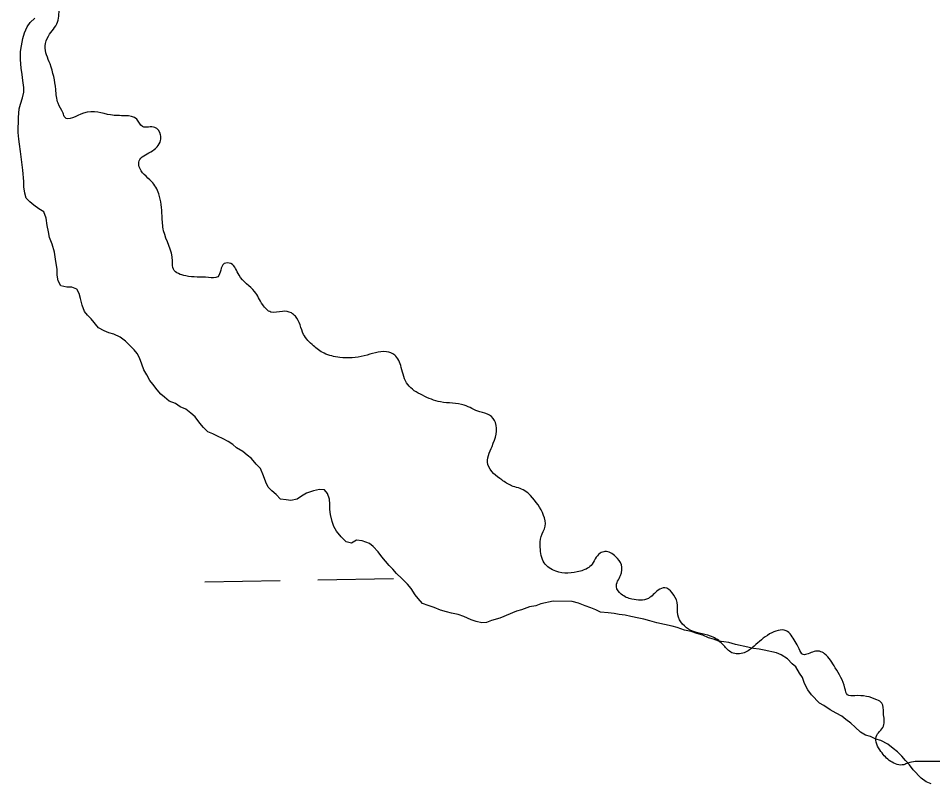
# Model space of a CAD drawing. Extents: x 3855477 to 3893699, y 299188 to 325115.
# Drawn here: x 3890878.5 to 3891266.6, y 306513.9 to 306838.8 of the extents above; entities that cross this region are included whole.
import ezdxf

# ---------------------------------------------------------------- set-up
doc = ezdxf.new("R2010")
doc.units = 0
doc.layers.add('V-RIVR-EDGE', color=7, linetype='Continuous')
doc.layers.add('V-WETL-SWMP', color=7, linetype='Continuous')

msp = doc.modelspace()

# ---------------------------------------------------------------- linework, layer by layer
at = {"layer": 'V-RIVR-EDGE'}
msp.add_spline([(3891087.23, 306092.11), (3891100.81, 306093.47), (3891105.68, 306092.07), (3891117.85, 306086.12), (3891122.02, 306085.07), (3891127.95, 306089.23), (3891135.96, 306091.3), (3891139.45, 306094.07), (3891143.99, 306102.76), (3891152.71, 306108.66), (3891171.19, 306122.19), (3891180.61, 306128.09), (3891181.66, 306132.61), (3891179.59, 306137.83), (3891179.94, 306139.23), (3891184.47, 306142), (3891200.85, 306148.23), (3891214.09, 306155.15), (3891220.01, 306156.53), (3891233.59, 306158.24), (3891244.39, 306159.6), (3891252.75, 306160.63), (3891252.76, 306166.2), (3891255.9, 306168.63), (3891258.68, 306168.62), (3891260.06, 306162.35), (3891262.5, 306162.34), (3891266.68, 306164.42), (3891277.84, 306172.05), (3891277.84, 306173.45), (3891277.51, 306182.15), (3891277.88, 306188.41), (3891280.33, 306193.28), (3891285.57, 306201.28), (3891286.28, 306206.84), (3891285.24, 306210.67), (3891273.78, 306219.75), (3891268.23, 306227.08), (3891265.11, 306233.7), (3891263.39, 306243.8), (3891263.08, 306255.29), (3891262.4, 306263.99), (3891260.33, 306272.7), (3891255.47, 306278.63), (3891247.48, 306283.87), (3891243.65, 306284.23), (3891234.61, 306286.34), (3891236, 306287.73), (3891240.54, 306293.29), (3891240.55, 306297.81), (3891239.54, 306311.04), (3891239.55, 306315.22), (3891243.4, 306322.87), (3891245.16, 306328.78), (3891245.17, 306332.96), (3891244.48, 306338.88), (3891242.06, 306345.85), (3891241.73, 306351.76), (3891244.89, 306361.16), (3891249.08, 306367.06), (3891253.26, 306368.79), (3891261.61, 306367.38), (3891272.05, 306364.22), (3891276.23, 306365.6), (3891277.97, 306368.38), (3891282.85, 306370.46), (3891291.22, 306374.27), (3891298.9, 306382.95), (3891303.44, 306391.99), (3891306.26, 306402.78), (3891304.54, 306414.27), (3891306.32, 306428.88), (3891307.41, 306448.37), (3891307.46, 306467.87), (3891307.49, 306479.01), (3891307.51, 306489.45), (3891307.19, 306497.81), (3891303.04, 306508.61), (3891298.17, 306513.14), (3891290.87, 306517.34), (3891286.35, 306516.31), (3891282.87, 306516.31), (3891276.61, 306518.77), (3891273.13, 306522.6), (3891269.31, 306523.31), (3891262.35, 306523.33), (3891256.08, 306522.65), (3891254.34, 306521.95), (3891248.77, 306523.36), (3891244.6, 306527.55), (3891242.53, 306533.82), (3891245.67, 306538.34), (3891245.69, 306543.91), (3891245, 306548.09), (3891242.92, 306549.48), (3891233.52, 306551.25), (3891230.39, 306551.6), (3891229.35, 306554.39), (3891225.2, 306563.1), (3891220.69, 306569.03), (3891218.6, 306570.08), (3891213.72, 306569.05), (3891211.63, 306568.71), (3891209.9, 306571.15), (3891208.17, 306574.28), (3891204.35, 306578.82), (3891197.38, 306577.44), (3891190.76, 306572.24), (3891186.57, 306569.46), (3891181.35, 306569.48), (3891177.88, 306572.62), (3891173.36, 306576.11), (3891163.97, 306578.92), (3891158.42, 306585.55), (3891158.08, 306590.77), (3891156, 306594.95), (3891152.88, 306597.05), (3891150.09, 306596.01), (3891145.9, 306592.54), (3891138.94, 306592.21), (3891134.42, 306594.31), (3891132.34, 306597.45), (3891134.09, 306602.32), (3891134.45, 306606.84), (3891132.02, 306610.33), (3891127.5, 306612.43), (3891125.41, 306611.74), (3891121.57, 306606.52), (3891117.04, 306604.1), (3891106.6, 306604.12), (3891101.73, 306607.62), (3891100.01, 306614.24), (3891100.37, 306618.76), (3891102.12, 306623.28), (3891101.43, 306627.81), (3891095.88, 306636.18), (3891093.45, 306638.27), (3891087.89, 306640.37), (3891083.72, 306642.82), (3891080.24, 306645.61), (3891077.81, 306649.45), (3891079.57, 306657.1), (3891080.99, 306667.19), (3891078.56, 306670.33), (3891074.39, 306671.74), (3891067.78, 306674.54), (3891057.69, 306675.95), (3891050.04, 306678.76), (3891043.78, 306683.3), (3891041.02, 306690.62), (3891038.25, 306695.84), (3891034.77, 306697.25), (3891025.37, 306695.53), (3891014.92, 306694.86), (3891008.31, 306696.61), (3891003.79, 306699.76), (3890999.63, 306704.64), (3890996.17, 306712.31), (3890994.43, 306713.71), (3890990.6, 306714.41), (3890985.73, 306714.08), (3890982.25, 306717.22), (3890978.79, 306722.8), (3890972.19, 306729.77), (3890968.72, 306734.66), (3890965.94, 306734.66), (3890963.14, 306729.1), (3890959.31, 306728.76), (3890949.56, 306729.48), (3890944.35, 306732.28), (3890944.01, 306735.76), (3890940.21, 306748.65), (3890939.53, 306754.92), (3890938.16, 306764.32), (3890935.04, 306769.55), (3890929.84, 306775.83), (3890929.84, 306778.26), (3890934.72, 306782.08), (3890938.91, 306786.94), (3890938.92, 306789.38), (3890936.49, 306792.52), (3890931.27, 306792.88), (3890928.84, 306796.02), (3890923.97, 306797.42), (3890917.71, 306797.79), (3890906.22, 306798.51), (3890898.21, 306796.79), (3890897.52, 306798.53), (3890895.44, 306802.72), (3890894.41, 306808.64), (3890892, 306819.43), (3890889.93, 306827.1), (3890891.33, 306831.27), (3890895.18, 306837.18), (3890896.24, 306844.14), (3890900.09, 306853.88), (3890896.98, 306863.98), (3890897.35, 306870.94), (3890905.03, 306881.36), (3890910.97, 306889.36), (3890915.86, 306897), (3890915.55, 306909.88), (3890919.39, 306917.53), (3890927.07, 306925.52), (3890928.13, 306931.09), (3890931.63, 306940.13), (3890932.34, 306945), (3890932.36, 306951.61), (3890934.82, 306961.35), (3890941.46, 306972.83), (3890947.42, 306988.48), (3890959.65, 307008.98), (3890974.67, 307028.44), (3890988.63, 307042.68), (3890997, 307050.66), (3890999.46, 307056.92), (3891003.65, 307062.13), (3891008.18, 307066.65), (3891019.68, 307069.75), (3891024.56, 307072.87), (3891033.28, 307079.81), (3891035.38, 307083.99), (3891034.69, 307088.51), (3891034.01, 307093.04), (3891036.45, 307094.77), (3891046.91, 307101.71), (3891059.45, 307104.46), (3891068.86, 307108.62), (3891075.13, 307113.13), (3891078.61, 307113.82), (3891093.57, 307110.3), (3891102.97, 307109.58), (3891118.99, 307111.63), (3891131.17, 307111.25), (3891143.34, 307106.69), (3891151.33, 307097.62), (3891160.02, 307091.34), (3891166.26, 307082.97), (3891169.02, 307071.47), (3891175.61, 307062.75), (3891183.95, 307056.12), (3891190.54, 307046.7), (3891198.87, 307038.68), (3891208.95, 307030.3), (3891216.91, 307013.57), (3891224.89, 307000.67), (3891232.17, 306989.86), (3891238.41, 306981.49), (3891246.39, 306967.2), (3891247.07, 306961.63), (3891250.17, 306948.74), (3891253.98, 306939.33), (3891264.39, 306927.47), (3891275.15, 306916.3), (3891284.18, 306907.58), (3891294.61, 306900.59), (3891309.21, 306894.64), (3891312.68, 306890.8), (3891315.45, 306884.53), (3891321.71, 306878.59), (3891324.48, 306874.76), (3891329.32, 306860.82), (3891340.76, 306841.3), (3891353.6, 306825.95), (3891367.51, 306819.65), (3891377.24, 306813.36), (3891385.23, 306804.99), (3891399.13, 306796.95), (3891414.43, 306791.69), (3891422.09, 306791.67), (3891422.79, 306793.06), (3891424.91, 306803.84), (3891430.17, 306821.24), (3891434.37, 306828.88), (3891445.88, 306838.6), (3891454.25, 306846.24), (3891462.61, 306848.31), (3891489.07, 306848.24), (3891498.81, 306847.17), (3891504.72, 306841.59), (3891510.95, 306830.09), (3891522.04, 306807.09), (3891524.46, 306802.55), (3891527.94, 306800.8), (3891532.11, 306800.79), (3891536.99, 306800.09), (3891540.46, 306797.99), (3891544.97, 306792.76), (3891550.53, 306787.17), (3891555.39, 306782.29), (3891558.51, 306774.97), (3891558.14, 306766.62), (3891554.6, 306741.91), (3891557, 306730.42), (3891561.51, 306721.7), (3891568.1, 306712.29), (3891570.41, 306710.6)], degree=3, dxfattribs=at)
at = {"layer": 'V-WETL-SWMP'}
for p, q in [((3890882.29, 306835.19), (3890883.63, 306837.01)), ((3890883.63, 306837.01), (3890885.49, 306838.83)), ((3890880.39, 306830.23), (3890881.21, 306832.58)), ((3890881.21, 306832.58), (3890882.29, 306835.19)), ((3890879.82, 306827.09), (3890880.39, 306830.23)), ((3890879.48, 306821.32), (3890879.52, 306824.73)), ((3890879.52, 306824.73), (3890879.82, 306827.09)), ((3890879.69, 306817.64), (3890879.48, 306821.32)), ((3890880.18, 306815.01), (3890879.69, 306817.64)), ((3890880.41, 306812.38), (3890880.18, 306815.01)), ((3890880.89, 306809.49), (3890880.41, 306812.38)), ((3890880.86, 306807.39), (3890880.89, 306809.49)), ((3890879.48, 306802.42), (3890880.3, 306805.03)), ((3890880.3, 306805.03), (3890880.86, 306807.39)), ((3890878.93, 306800.33), (3890879.48, 306802.42)), ((3890878.53, 306790.36), (3890878.61, 306796.66)), ((3890878.61, 306796.66), (3890878.93, 306800.33)), ((3890878.75, 306787.47), (3890878.53, 306790.36)), ((3890878.98, 306785.36), (3890878.75, 306787.47)), ((3890879.47, 306782.21), (3890878.98, 306785.36)), ((3890880.41, 306774.32), (3890879.47, 306782.21)), ((3890880.87, 306769.59), (3890880.41, 306774.32)), ((3890880.84, 306767.22), (3890880.87, 306769.59)), ((3890881.32, 306764.59), (3890880.84, 306767.22)), ((3890881.82, 306762.49), (3890881.32, 306764.59)), ((3890883.37, 306760.89), (3890881.82, 306762.49)), ((3890885.19, 306759.55), (3890883.37, 306760.89)), ((3890887.27, 306757.95), (3890885.19, 306759.55)), ((3890889.35, 306756.61), (3890887.27, 306757.95)), ((3890890.37, 306753.97), (3890889.35, 306756.61)), ((3890890.85, 306750.81), (3890890.37, 306753.97)), ((3890891.34, 306748.18), (3890890.85, 306750.81)), ((3890891.83, 306745.81), (3890891.34, 306748.18)), ((3890892.84, 306742.91), (3890891.83, 306745.81)), ((3890893.84, 306739.48), (3890892.84, 306742.91)), ((3890894.33, 306736.59), (3890893.84, 306739.48)), ((3890895.05, 306732.12), (3890894.33, 306736.59)), ((3890895.02, 306729.75), (3890895.05, 306732.12)), ((3890895.51, 306727.38), (3890895.02, 306729.75)), ((3890896.54, 306725.27), (3890895.51, 306727.38)), ((3890899.15, 306724.71), (3890896.54, 306725.27)), ((3890901.25, 306724.68), (3890899.15, 306724.71)), ((3890903.34, 306723.86), (3890901.25, 306724.68)), ((3890904.37, 306722.01), (3890903.34, 306723.86)), ((3890904.86, 306719.91), (3890904.37, 306722.01)), ((3890905.61, 306717.01), (3890904.86, 306719.91)), ((3890906.62, 306714.37), (3890905.61, 306717.01)), ((3890907.91, 306712.78), (3890906.62, 306714.37)), ((3890909.47, 306711.18), (3890907.91, 306712.78)), ((3890912.57, 306707.46), (3890909.47, 306711.18)), ((3890914.91, 306706.12), (3890912.57, 306707.46)), ((3890917, 306705.3), (3890914.91, 306706.12)), ((3890919.09, 306704.75), (3890917, 306705.3)), ((3890921.7, 306703.4), (3890919.09, 306704.75)), ((3890924.04, 306701.79), (3890921.7, 306703.4)), ((3890927.66, 306698.07), (3890924.04, 306701.79)), ((3890928.95, 306696.47), (3890927.66, 306698.07)), ((3890929.98, 306694.62), (3890928.95, 306696.47)), ((3890930.99, 306691.98), (3890929.98, 306694.62)), ((3890931.75, 306689.61), (3890930.99, 306691.98)), ((3890933.03, 306687.49), (3890931.75, 306689.61)), ((3890934.31, 306685.11), (3890933.03, 306687.49)), ((3890935.6, 306683.52), (3890934.31, 306685.11)), ((3890937.41, 306681.13), (3890935.6, 306683.52)), ((3890938.96, 306679.27), (3890937.41, 306681.13)), ((3890940.51, 306677.94), (3890938.96, 306679.27)), ((3890942.59, 306676.34), (3890940.51, 306677.94)), ((3890945.2, 306675.25), (3890942.59, 306676.34)), ((3890947.28, 306673.91), (3890945.2, 306675.25)), ((3890949.63, 306672.83), (3890947.28, 306673.91)), ((3890951.71, 306671.22), (3890949.63, 306672.83)), ((3890953.52, 306669.62), (3890951.71, 306671.22)), ((3890955.59, 306666.97), (3890953.52, 306669.62)), ((3890957.14, 306665.11), (3890955.59, 306666.97)), ((3890958.95, 306663.25), (3890957.14, 306665.11)), ((3890961.04, 306662.43), (3890958.95, 306663.25)), ((3890963.12, 306661.36), (3890961.04, 306662.43)), ((3890965.47, 306660.27), (3890963.12, 306661.36)), ((3890967.56, 306659.19), (3890965.47, 306660.27)), ((3890969.64, 306657.85), (3890967.56, 306659.19)), ((3890971.19, 306656.52), (3890969.64, 306657.85)), ((3890973.8, 306654.91), (3890971.19, 306656.52)), ((3890975.61, 306653.31), (3890973.8, 306654.91)), ((3890977.43, 306651.97), (3890975.61, 306653.31)), ((3890979.5, 306649.58), (3890977.43, 306651.97)), ((3890981.31, 306647.72), (3890979.5, 306649.58)), ((3890982.58, 306644.55), (3890981.31, 306647.72)), ((3890983.59, 306641.91), (3890982.58, 306644.55)), ((3890984.61, 306639.8), (3890983.59, 306641.91)), ((3890986.17, 306638.2), (3890984.61, 306639.8)), ((3890987.98, 306636.6), (3890986.17, 306638.2)), ((3891003.76, 306638.22), (3891000.85, 306637.21)), ((3891006.39, 306638.71), (3891003.76, 306638.22)), ((3891008.49, 306638.68), (3891006.39, 306638.71)), ((3891009.78, 306637.09), (3891008.49, 306638.68)), ((3890989.8, 306634.74), (3890987.98, 306636.6)), ((3890992.15, 306634.44), (3890989.8, 306634.74)), ((3890994.25, 306634.15), (3890992.15, 306634.44)), ((3890996.88, 306634.64), (3890994.25, 306634.15)), ((3890998.74, 306635.93), (3890996.88, 306634.64)), ((3891000.85, 306637.21), (3890998.74, 306635.93)), ((3891010.53, 306634.72), (3891009.78, 306637.09)), ((3891010.77, 306632.61), (3891010.53, 306634.72)), ((3891010.73, 306630.25), (3891010.77, 306632.61)), ((3891010.97, 306628.15), (3891010.73, 306630.25)), ((3891011.72, 306625.25), (3891010.97, 306628.15)), ((3891012.47, 306623.14), (3891011.72, 306625.25)), ((3891013.5, 306621.03), (3891012.47, 306623.14)), ((3891015.56, 306618.63), (3891013.5, 306621.03)), ((3891017.63, 306616.51), (3891015.56, 306618.63)), ((3891019.99, 306615.95), (3891017.63, 306616.51)), ((3891022.11, 306617.23), (3891019.99, 306615.95)), ((3891024.46, 306616.94), (3891022.11, 306617.23)), ((3891027.6, 306615.84), (3891024.46, 306616.94)), ((3891029.16, 306614.51), (3891027.6, 306615.84)), ((3891031.23, 306612.38), (3891029.16, 306614.51)), ((3891032.77, 306610.26), (3891031.23, 306612.38)), ((3891034.32, 306608.4), (3891032.77, 306610.26)), ((3891035.87, 306606.54), (3891034.32, 306608.4)), ((3891037.43, 306604.95), (3891035.87, 306606.54)), ((3891038.98, 306603.09), (3891037.43, 306604.95)), ((3891041.31, 306600.96), (3891038.98, 306603.09)), ((3890957.7, 306599.64), (3890989.7, 306600.16)), ((3891005.7, 306600.42), (3891037.69, 306600.95)), ((3891043.64, 306598.56), (3891041.31, 306600.96)), ((3891045.19, 306596.7), (3891043.64, 306598.56)), ((3891046.99, 306594.05), (3891045.19, 306596.7)), ((3891048.28, 306592.46), (3891046.99, 306594.05)), ((3891050.09, 306590.33), (3891048.28, 306592.46)), ((3891105.49, 306591.41), (3891100.22, 306590.17)), ((3891113.63, 306591.3), (3891105.49, 306591.41)), ((3891116.24, 306590.48), (3891113.63, 306591.3)), ((3891052.44, 306589.51), (3891050.09, 306590.33)), ((3891055.05, 306588.69), (3891052.44, 306589.51)), ((3891057.66, 306587.61), (3891055.05, 306588.69)), ((3891060.28, 306586.78), (3891057.66, 306587.61)), ((3891089.95, 306587.16), (3891082.82, 306584.11)), ((3891092.05, 306587.66), (3891089.95, 306587.16)), ((3891095.48, 306588.92), (3891092.05, 306587.66)), ((3891098.11, 306589.41), (3891095.48, 306588.92)), ((3891100.22, 306590.17), (3891098.11, 306589.41)), ((3891119.11, 306589.39), (3891116.24, 306590.48)), ((3891121.47, 306588.57), (3891119.11, 306589.39)), ((3891123.55, 306587.75), (3891121.47, 306588.57)), ((3891125.64, 306586.67), (3891123.55, 306587.75)), ((3891062.37, 306586.23), (3891060.28, 306586.78)), ((3891065.25, 306585.66), (3891062.37, 306586.23)), ((3891067.6, 306584.84), (3891065.25, 306585.66)), ((3891070.73, 306583.49), (3891067.6, 306584.84)), ((3891072.82, 306582.67), (3891070.73, 306583.49)), ((3891079.39, 306583.11), (3891077.28, 306582.35)), ((3891082.82, 306584.11), (3891079.39, 306583.11)), ((3891128.79, 306586.37), (3891125.64, 306586.67)), ((3891131.41, 306586.07), (3891128.79, 306586.37)), ((3891133.5, 306585.78), (3891131.41, 306586.07)), ((3891136.12, 306585.48), (3891133.5, 306585.78)), ((3891138.48, 306584.92), (3891136.12, 306585.48)), ((3891141.88, 306584.09), (3891138.48, 306584.92)), ((3891143.98, 306583.8), (3891141.88, 306584.09)), ((3891146.59, 306582.97), (3891143.98, 306583.8)), ((3891075.18, 306582.12), (3891072.82, 306582.67)), ((3891077.28, 306582.35), (3891075.18, 306582.12)), ((3891149.47, 306582.15), (3891146.59, 306582.97)), ((3891156.01, 306580.74), (3891149.47, 306582.15)), ((3891158.1, 306580.19), (3891156.01, 306580.74)), ((3891161.24, 306579.1), (3891158.1, 306580.19)), ((3891164.12, 306578.53), (3891161.24, 306579.1)), ((3891166.47, 306577.71), (3891164.12, 306578.53)), ((3891169.08, 306576.89), (3891166.47, 306577.71)), ((3891171.43, 306575.81), (3891169.08, 306576.89)), ((3891173.52, 306575.25), (3891171.43, 306575.81)), ((3891175.87, 306574.43), (3891173.52, 306575.25)), ((3891180.07, 306573.85), (3891175.87, 306574.43)), ((3891182.94, 306573.02), (3891180.07, 306573.85)), ((3891188.18, 306571.9), (3891182.94, 306573.02)), ((3891190.53, 306571.34), (3891188.18, 306571.9)), ((3891192.89, 306571.05), (3891190.53, 306571.34)), ((3891194.98, 306570.5), (3891192.89, 306571.05)), ((3891200.22, 306569.37), (3891194.98, 306570.5)), ((3891202.31, 306568.56), (3891200.22, 306569.37)), ((3891204.91, 306566.95), (3891202.31, 306568.56)), ((3891206.98, 306564.82), (3891204.91, 306566.95)), ((3891208.54, 306563.48), (3891206.98, 306564.82)), ((3891210.08, 306560.84), (3891208.54, 306563.48)), ((3891211.36, 306558.98), (3891210.08, 306560.84)), ((3891212.11, 306556.35), (3891211.36, 306558.98)), ((3891213.65, 306553.7), (3891212.11, 306556.35)), ((3891215.2, 306551.58), (3891213.65, 306553.7)), ((3891218.56, 306548.12), (3891215.2, 306551.58)), ((3891220.39, 306547.05), (3891218.56, 306548.12)), ((3891222.99, 306545.17), (3891220.39, 306547.05)), ((3891225.59, 306543.82), (3891222.99, 306545.17)), ((3891227.94, 306542.48), (3891225.59, 306543.82)), ((3891229.76, 306541.14), (3891227.94, 306542.48)), ((3891231.83, 306539.54), (3891229.76, 306541.14)), ((3891233.65, 306537.94), (3891231.83, 306539.54)), ((3891235.98, 306535.81), (3891233.65, 306537.94)), ((3891238.06, 306534.47), (3891235.98, 306535.81)), ((3891240.16, 306533.91), (3891238.06, 306534.47)), ((3891242.5, 306532.83), (3891240.16, 306533.91)), ((3891244.6, 306532.28), (3891242.5, 306532.83)), ((3891247.46, 306530.66), (3891244.6, 306532.28)), ((3891249.8, 306528.79), (3891247.46, 306530.66)), ((3891251.62, 306527.45), (3891249.8, 306528.79)), ((3891253.43, 306525.59), (3891251.62, 306527.45)), ((3891254.98, 306523.73), (3891253.43, 306525.59)), ((3891256.79, 306521.87), (3891254.98, 306523.73)), ((3891258.34, 306519.75), (3891256.79, 306521.87)), ((3891261.7, 306516.29), (3891258.34, 306519.75)), ((3891263.78, 306514.69), (3891261.7, 306516.29)), ((3891265.87, 306513.87), (3891263.78, 306514.69))]:
    msp.add_line(p, q, dxfattribs=at)

doc.saveas('drawing.dxf')
